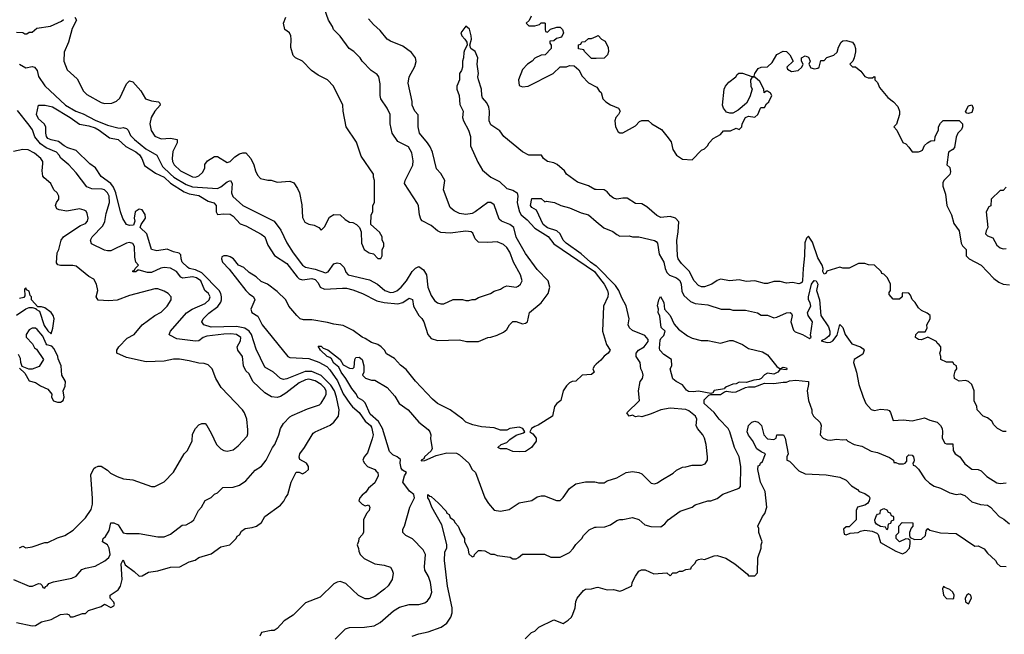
# Model space of a CAD drawing. Header units: inches. Extents: x 2348352 to 2479776, y 460422 to 613655.
# Tile 492 of 590: x 2426330 to 2432597, y 571721 to 575633. Entities that reach past the tile are written whole.
import ezdxf

# ---------------------------------------------------------------- set-up
doc = ezdxf.new("R2010")
doc.units = ezdxf.units.IN
doc.header["$MEASUREMENT"] = 0
doc.layers.add('C4527', color=7, linetype='Continuous')
doc.layers.add('C4537', color=7, linetype='Continuous')

msp = doc.modelspace()

# ---------------------------------------------------------------- linework, layer by layer
at = {"layer": 'C4527', "color": 4}
for points, elevation in [([(2426330, 575350.3), (2426370, 575327.3), (2426410, 575334.9), (2426424.7, 575330), (2426440.7, 575310), (2426451.1, 575271.1), (2426490, 575211.3), (2426623, 575090), (2426686.8, 575050), (2426734.6, 575034.6), (2426810, 574994.4), (2426890, 574961.6), (2426955.5, 574944.5), (2426970, 574942), (2426990, 574946.8), (2427010, 574941), (2427021, 574930), (2427034.9, 574894.9), (2427060.7, 574870), (2427133.4, 574810), (2427202.8, 574770), (2427239.6, 574699.6), (2427290.3, 574650), (2427312.2, 574630), (2427390, 574583.6), (2427430, 574570.2), (2427590, 574559.1), (2427611.4, 574568.6), (2427650, 574600.7), (2427671.3, 574610), (2427682.8, 574590), (2427678, 574530), (2427687.1, 574507.1), (2427751, 574450), (2427950.5, 574350.5), (2427992.5, 574292.5), (2428030, 574212), (2428071.3, 574150), (2428131, 574070), (2428150, 574057.3), (2428210, 574045.7), (2428277.2, 574022.8), (2428292.9, 574027.1), (2428330, 574078), (2428350, 574084.7), (2428370, 574082), (2428395.3, 574055.3), (2428406.4, 574026.4), (2428422, 574010), (2428556.7, 573976.7), (2428608.7, 573948.7), (2428654.8, 573910), (2428690, 573897.1), (2428710, 573899.3), (2428730, 573908), (2428759.3, 573930), (2428792.3, 573970), (2428829.4, 574030.6), (2428850, 574051.3), (2428870, 574062), (2428901, 574041), (2428918.8, 574010), (2428927.7, 573930), (2428950, 573878), (2428970, 573844.7), (2428990, 573831), (2429010, 573824.7), (2429030, 573824.7), (2429090, 573851.3), (2429148.9, 573851.1), (2429170, 573844.7), (2429190, 573844.7), (2429210, 573851.3), (2429228.4, 573851.6), (2429250, 573864.7), (2429326, 573890), (2429350, 573904.7), (2429390, 573918), (2429410, 573931.3), (2429430, 573938), (2429490, 573931), (2429504, 573936), (2429518, 573950), (2429528.7, 573970), (2429517.2, 574010), (2429472.3, 574090), (2429450, 574154), (2429430, 574184), (2429410, 574201.2), (2429370, 574219), (2429310, 574215.3), (2429250, 574218), (2429230, 574238), (2429213.6, 574273.6), (2429203.1, 574283.1), (2429170, 574286), (2429070, 574275.1), (2429010, 574279), (2428989.4, 574289.4), (2428950, 574324), (2428892.9, 574352.9), (2428883.2, 574363.2), (2428874, 574390), (2428868.9, 574448.9), (2428863.1, 574463.1), (2428779, 574590), (2428784, 574610), (2428831.9, 574708.1), (2428834.8, 574734.8), (2428825.6, 574785.6), (2428804.7, 574824.7), (2428738, 574858), (2428702, 574910), (2428688.7, 574970), (2428688, 575030), (2428668.7, 575070), (2428629.5, 575129.5), (2428624, 575150), (2428624.7, 575224.7), (2428615.3, 575270), (2428604.7, 575284.7), (2428568, 575310), (2428510, 575368), (2428498, 575390), (2428458, 575430), (2428428, 575450), (2428369.1, 575529.1), (2428328.7, 575570), (2428322, 575590), (2428295.3, 575630), (2428269.1, 575709.1)], 68), ([(2426310, 571796), (2426410, 571776), (2426430, 571778), (2426470, 571801), (2426530, 571816), (2426590, 571847.3), (2426631.3, 571851.3), (2426644.7, 571844.7), (2426652.7, 571832.7), (2426670, 571832), (2426730, 571854), (2426750, 571854), (2426768.4, 571871.6), (2426850, 571898), (2426870, 571912), (2426910, 571891.3), (2426930, 571902), (2426934, 571910), (2426930, 571926), (2426906, 571950), (2426906, 571970), (2426956.6, 572003.4), (2426972.9, 572027.1), (2426983, 572070), (2426975.3, 572170), (2426990, 572196), (2427002.5, 572162.5), (2427059.9, 572119.9), (2427090, 572090.7), (2427110, 572094), (2427150, 572116.3), (2427210, 572126), (2427290, 572147.3), (2427350, 572150.7), (2427410, 572182.8), (2427446.8, 572193.2), (2427469.6, 572210.4), (2427550, 572233), (2427610, 572277.3), (2427668, 572290), (2427708, 572330), (2427715.3, 572344.7), (2427730, 572354), (2427743.1, 572376.9), (2427764.7, 572395.3), (2427810, 572401), (2427838, 572410), (2427870, 572432), (2427890, 572471), (2427990, 572542), (2428012.5, 572567.5), (2428022, 572590), (2428037.2, 572610), (2428059, 572690), (2428090, 572754), (2428110, 572754), (2428130, 572742), (2428150, 572752), (2428168, 572770), (2428168.7, 572790), (2428155.3, 572810), (2428114, 572834), (2428109, 572849), (2428114, 572870), (2428144, 572910), (2428198.6, 573001.4), (2428210, 573010.8), (2428307.2, 573052.8), (2428329.5, 573070.5), (2428359.3, 573110), (2428362.9, 573150), (2428346.2, 573230), (2428333.1, 573270), (2428310, 573306.4), (2428250, 573367.4), (2428190, 573394), (2428146.5, 573393.5), (2428030, 573347.3), (2428010, 573343.6), (2427989.7, 573349.7), (2427946.6, 573390), (2427890, 573421.2), (2427835.2, 573535.2), (2427805.1, 573630), (2427790, 573650.8), (2427762.9, 573670), (2427710, 573680.3), (2427550, 573676.9), (2427502, 573690), (2427489.2, 573710), (2427497.2, 573730), (2427534.9, 573765.1), (2427592.2, 573807.8), (2427610, 573834.8), (2427615.8, 573850), (2427615.4, 573870), (2427611.1, 573890), (2427599.7, 573910), (2427490, 574021), (2427450, 574041.5), (2427409.8, 574049.8), (2427397.5, 574057.5), (2427365.1, 574090), (2427357.6, 574110), (2427355.9, 574135.9), (2427346.3, 574146.3), (2427310, 574155.1), (2427270, 574172.8), (2427202.7, 574162.7), (2427169.2, 574170), (2427138.7, 574270), (2427097.2, 574310), (2427104, 574330), (2427131.7, 574370), (2427130, 574392), (2427110, 574422), (2427090, 574427.6), (2427065.5, 574410), (2427059.3, 574370), (2427062.8, 574350), (2427054, 574326), (2427030, 574322.7), (2427009.4, 574329.4), (2426987.3, 574367.3), (2426971.8, 574410), (2426943.1, 574530), (2426927, 574567), (2426910, 574591.3), (2426850, 574635.1), (2426812, 574690), (2426776.6, 574716.6), (2426690, 574800.5), (2426636.8, 574816.8), (2426612.7, 574830), (2426578, 574858), (2426530, 574867.3), (2426510, 574877.2), (2426500.9, 574890), (2426496, 574910), (2426496, 574950), (2426485.2, 574970), (2426450, 575001.2), (2426437, 575030), (2426449.2, 575090), (2426491.5, 575088.5), (2426538.4, 575078.4), (2426651, 575011), (2426710, 574968), (2426770, 574957.4), (2426810, 574944.6), (2426837.1, 574930), (2426902, 574882), (2426956.3, 574870), (2427006, 574826), (2427070, 574791.8), (2427092.8, 574772.8), (2427108.5, 574750), (2427125.5, 574705.5), (2427195.1, 574655.1), (2427250, 574631.6), (2427290, 574593.4), (2427377.4, 574537.4), (2427410, 574523.7), (2427470, 574513.7), (2427530, 574478.8), (2427567.1, 574467.1), (2427581, 574450), (2427581, 574410), (2427590, 574392), (2427630, 574397.3), (2427670, 574394.8), (2427690, 574382.8), (2427734, 574334), (2427770, 574320.7), (2427868.2, 574268.2), (2427890.5, 574250.5), (2427910, 574198.8), (2427951.7, 574131.7), (2428030, 574080.4), (2428095.4, 573995.4), (2428110, 573984.4), (2428130, 573977.6), (2428190, 573986), (2428210, 573979.3), (2428230, 573957.3), (2428243.8, 573930), (2428270, 573917.7), (2428385.1, 573925.1), (2428410, 573923.8), (2428450, 573913), (2428511.3, 573890), (2428603.7, 573843.7), (2428650, 573832.2), (2428736.6, 573823.4), (2428770, 573833.4), (2428810, 573861), (2428830, 573851.3), (2428836, 573810), (2428870.7, 573750.7), (2428890, 573731.3), (2428902.8, 573710), (2428927.3, 573630), (2428950, 573602.8), (2428990, 573591), (2429130, 573596), (2429174.6, 573585.4), (2429250, 573584.7), (2429309, 573611), (2429330, 573611.3), (2429370, 573624.7), (2429410, 573644.7), (2429430, 573662), (2429448.7, 573690), (2429470, 573711), (2429491.1, 573711.1), (2429530, 573698), (2429550, 573701), (2429562, 573710), (2429575.3, 573770), (2429650, 573831), (2429694, 573890), (2429705.2, 573930), (2429694, 573970), (2429623.9, 574043.9), (2429550, 574144), (2429490, 574249), (2429474.5, 574310), (2429450, 574329.6), (2429397.2, 574350), (2429383.1, 574363.1), (2429350, 574454), (2429330, 574468.7), (2429310, 574469), (2429230, 574409.3), (2429210, 574399.3), (2429170, 574392.7), (2429130, 574399), (2429096.5, 574416.5), (2429070, 574438), (2429028.7, 574550), (2429035.3, 574610), (2429010, 574654), (2428983.7, 574683.7), (2428958.4, 574790), (2428943.3, 574823.3), (2428926.6, 574850), (2428876, 574910), (2428866.6, 574950), (2428866.6, 575026.6), (2428845.2, 575050), (2428829, 575090), (2428828.4, 575111.6), (2428802, 575230), (2428809, 575270), (2428845.6, 575334.4), (2428853.2, 575366.8), (2428849, 575390), (2428823.2, 575423.2), (2428770, 575464), (2428690, 575495.3), (2428669.3, 575509.3), (2428624.7, 575564.7), (2428582, 575602), (2428550, 575638)], 64), ([(2426310, 575554), (2426350, 575552), (2426363.6, 575543.6), (2426376.4, 575543.6), (2426390, 575554), (2426410, 575554), (2426440.4, 575579.6), (2426527.3, 575592.7), (2426596.4, 575623.6), (2426610, 575634)], 72), ([(2426682, 575650), (2426691.3, 575630), (2426663.6, 575576.4), (2426641, 575490), (2426614.4, 575425.6), (2426610.8, 575370), (2426633.2, 575313.2), (2426696.8, 575256.8), (2426737.5, 575177.5), (2426756.7, 575156.7), (2426850, 575104.9), (2426870, 575099.1), (2426917.5, 575102.5), (2426946.6, 575113.4), (2426966.8, 575133.2), (2427010, 575224.7), (2427022, 575238), (2427030, 575244.7), (2427050, 575238), (2427101, 575181), (2427132, 575130), (2427170, 575116), (2427214, 575110), (2427222, 575102), (2427224.7, 575090), (2427190.8, 575050), (2427167.3, 575010), (2427159.1, 574970), (2427167.9, 574927.9), (2427190.7, 574890.7), (2427230, 574874.8), (2427290, 574878), (2427332, 574870), (2427332, 574850), (2427305.8, 574794.2), (2427300.5, 574750), (2427303.8, 574730), (2427313.4, 574710), (2427354.8, 574670), (2427430, 574633.4), (2427450, 574630.8), (2427470, 574638.8), (2427496.6, 574663.4), (2427509, 574690), (2427509.3, 574710.7), (2427525.6, 574734.4), (2427570, 574762), (2427590, 574762), (2427650, 574724.7), (2427670, 574731.3), (2427699.6, 574760.4), (2427730, 574778.8), (2427750, 574786), (2427770, 574784.7), (2427801, 574750), (2427821, 574710), (2427831, 574670), (2427843.5, 574643.5), (2427862, 574622), (2427910, 574611.3), (2427930, 574611.3), (2427970, 574598), (2428050, 574604.7), (2428074.4, 574594.4), (2428099.1, 574559.1), (2428110.8, 574530), (2428126.4, 574453.6), (2428130, 574374), (2428144.9, 574344.9), (2428170, 574331.3), (2428204.7, 574324.7), (2428234, 574310), (2428250, 574294), (2428270, 574314), (2428303.1, 574376.9), (2428330, 574392), (2428370, 574391.3), (2428402, 574362), (2428430, 574344.7), (2428450, 574342), (2428474, 574330), (2428494, 574310), (2428503.6, 574283.6), (2428506, 574210), (2428522, 574170), (2428554, 574150), (2428582, 574142), (2428610, 574114), (2428630, 574114), (2428638, 574130), (2428638, 574170), (2428648, 574190), (2428648, 574210), (2428638, 574230), (2428638, 574250), (2428620.4, 574280.4), (2428566, 574330), (2428568, 574390), (2428578, 574410), (2428578, 574450), (2428588, 574470), (2428588.7, 574610), (2428582, 574630), (2428582, 574650), (2428504.7, 574764.7), (2428473.6, 574853.6), (2428408, 574950), (2428388.4, 575051.6), (2428388, 575090), (2428328.7, 575210), (2428289.3, 575249.3), (2428230, 575279), (2428188.7, 575310), (2428130, 575368), (2428086, 575390), (2428070, 575406), (2428056.4, 575456.4), (2428059, 575510), (2428055.3, 575530), (2428048.4, 575548.4), (2428018, 575570), (2428009, 575610), (2428025.2, 575650)], 72), ([(2429585.4, 575654.6), (2429572.7, 575627.3), (2429554, 575610), (2429570, 575594), (2429610, 575594), (2429638, 575602), (2429650, 575614), (2429670, 575614), (2429674, 575610), (2429674, 575570), (2429678, 575558), (2429690, 575554), (2429708, 575572), (2429750, 575586), (2429770, 575586), (2429786, 575570), (2429791.3, 575548.7), (2429778, 575522), (2429746.8, 575513.2), (2429730, 575498), (2429704.7, 575495.3), (2429703.6, 575483.6), (2429714, 575470), (2429714, 575450), (2429674, 575410), (2429650, 575408), (2429610, 575388), (2429591.1, 575368.9), (2429562, 575350), (2429530, 575315.3), (2429504.7, 575250), (2429510, 575214), (2429530, 575204.7), (2429566, 575210), (2429726, 575290), (2429770, 575334), (2429810, 575334), (2429830, 575342), (2429859.6, 575339.6), (2429890, 575314), (2429910, 575274), (2429951.6, 575231.6), (2430000, 575205.5)], 64), ([(2430000, 574551.3), (2429990, 574551.3), (2429950, 574576), (2429879.8, 574599.8), (2429810.8, 574650.8), (2429798, 574670), (2429750.6, 574710.6), (2429730, 574722.8), (2429690, 574731.3), (2429664.7, 574750), (2429650.9, 574770.9), (2429571.6, 574771.6), (2429530, 574792), (2429411, 574890), (2429386, 574926), (2429330, 574963.7), (2429318.5, 574990), (2429319.6, 575050), (2429315.8, 575075.8), (2429304.2, 575104.2), (2429276.5, 575136.5), (2429271.4, 575151.4), (2429270.2, 575190.2), (2429250.5, 575249.5), (2429246.8, 575270), (2429250.3, 575290), (2429241.6, 575350), (2429246.4, 575390), (2429230.3, 575430.3), (2429201, 575450), (2429196, 575470), (2429206.8, 575510), (2429204.9, 575530), (2429192.4, 575572.4), (2429170, 575592), (2429138, 575550), (2429144, 575530), (2429164, 575510), (2429175.3, 575490), (2429178, 575470), (2429160.4, 575439.6), (2429156.4, 575423.6), (2429155.3, 575390), (2429148, 575370), (2429148, 575330), (2429142, 575310), (2429129.2, 575290), (2429129.2, 575250), (2429113.2, 575210), (2429112.7, 575190), (2429126.6, 575150), (2429132.3, 575092.3), (2429152.3, 575050), (2429149.4, 575010), (2429154.5, 574990), (2429186.6, 574930), (2429199.5, 574890), (2429199.3, 574830), (2429245.8, 574725.8), (2429275.5, 574675.5), (2429329.2, 574630), (2429383.5, 574603.5), (2429430, 574558.4), (2429470, 574547.8), (2429496.3, 574530), (2429501.3, 574510), (2429497.6, 574470), (2429500.5, 574450), (2429511.1, 574410), (2429523.1, 574390), (2429559.9, 574359.9), (2429610, 574306.4), (2429693, 574253), (2429730, 574207.4), (2429989.7, 574030), (2430000, 574016.3)], 56), ([(2430000, 575387), (2429970, 575386), (2429926, 575430), (2429922, 575442), (2429887.3, 575447.3), (2429887.3, 575472.7), (2429902, 575478), (2429907.3, 575492.7), (2429930, 575494), (2429950, 575514), (2429970, 575514), (2430000, 575526.7)], 64), ([(2426290, 572070.8), (2426390, 572026.8), (2426412.7, 572027.3), (2426450, 572044.7), (2426462, 572042), (2426472.7, 572032.7), (2426478, 572018), (2426490, 572014), (2426495.3, 572024.7), (2426506, 572030), (2426516.4, 572043.6), (2426546, 572054), (2426662, 572078), (2426689, 572091), (2426726.8, 572133.2), (2426750, 572142.8), (2426810, 572154), (2426871.7, 572188.3), (2426897.2, 572210), (2426906, 572230), (2426899.5, 572270), (2426889, 572290), (2426858, 572310), (2426861.2, 572330), (2426876.4, 572343.6), (2426899.3, 572380.7), (2426910, 572431.3), (2426930, 572431), (2426957.3, 572417.3), (2426990, 572366.8), (2427010, 572362.8), (2427090, 572362), (2427210, 572340.5), (2427239.3, 572340.7), (2427250, 572341), (2427290, 572358.8), (2427365.2, 572414.8), (2427390, 572418), (2427423.1, 572436.9), (2427438, 572450), (2427468, 572510), (2427488, 572530), (2427510, 572572), (2427550, 572592), (2427570, 572612), (2427590, 572622), (2427624, 572656), (2427690, 572658), (2427730, 572671.3), (2427770, 572698), (2427830, 572764.7), (2427869.1, 572790.9), (2427899, 572830), (2427939, 572910), (2427954, 572930), (2427979, 572990), (2427989.3, 573030.7), (2428010, 573062), (2428050, 573104.7), (2428065.6, 573114.4), (2428163.2, 573156.8), (2428238.6, 573181.4), (2428250, 573191.3), (2428273.2, 573230), (2428281.2, 573250), (2428280.9, 573270), (2428269.4, 573290), (2428249.3, 573310), (2428210, 573334.7), (2428170, 573346), (2428150, 573341.3), (2428110, 573321.3), (2428024.7, 573255.3), (2427990, 573235.1), (2427970, 573229.3), (2427932.3, 573232.3), (2427890, 573259), (2427815.3, 573330), (2427790, 573378), (2427770, 573398), (2427755.3, 573430), (2427748, 573490), (2427719, 573530), (2427714, 573550), (2427736, 573590), (2427737.2, 573610), (2427710, 573629.3), (2427673.9, 573633.9), (2427630, 573632.3), (2427522.3, 573617.7), (2427498.8, 573610), (2427470, 573589.2), (2427450, 573586), (2427330, 573600.9), (2427285.6, 573625.6), (2427282, 573630), (2427289.2, 573650), (2427393.1, 573766.9), (2427429.2, 573790), (2427510, 573827), (2427536.2, 573850), (2427543.7, 573870), (2427532.7, 573890), (2427509.7, 573909.7), (2427482.4, 573970), (2427455.1, 573990), (2427430, 573996.4), (2427368, 573988), (2427355.1, 573995.1), (2427329.2, 574030), (2427290, 574051.6), (2427250, 574055.6), (2427228.5, 574051.5), (2427170, 574023.6), (2427143.9, 574023.9), (2427090, 574038), (2427082, 574038), (2427070, 574028.7), (2427050, 574028.7), (2427050, 574034), (2427062, 574038), (2427066, 574050), (2427086, 574070), (2427069, 574089), (2427062.5, 574122.5), (2427060.7, 574190), (2427049.5, 574209.5), (2427030, 574214), (2427010, 574211.6), (2426910, 574162.7), (2426890, 574161.2), (2426870, 574165.2), (2426787, 574207), (2426781.2, 574230), (2426792.7, 574250), (2426858.9, 574321.1), (2426871.4, 574348.6), (2426880.1, 574399.9), (2426902.6, 574470), (2426899.1, 574510), (2426890, 574531.8), (2426870, 574549.6), (2426854.6, 574554.6), (2426790, 574556.9), (2426757.2, 574570), (2426690, 574659), (2426644, 574710), (2426591.6, 574751.6), (2426582, 574770), (2426563.7, 574790), (2426498, 574818), (2426463.5, 574843.5), (2426427.3, 574887.3), (2426410.9, 574930.9), (2426390, 574962.7), (2426315.4, 575055.4)], 68), ([(2426330, 572272), (2426350, 572282), (2426370, 572272), (2426410, 572278), (2426490, 572304.7), (2426510, 572306), (2426570, 572334), (2426618, 572350), (2426670, 572384.7), (2426750, 572462), (2426784.7, 572515.3), (2426793.2, 572550), (2426794.5, 572585.5), (2426784.1, 572735.9), (2426803.1, 572776.9), (2426810, 572782), (2426830, 572792), (2426850, 572791.3), (2426890, 572764.7), (2426907.5, 572747.5), (2426950, 572724.7), (2426991.6, 572711.6), (2427050, 572704.7), (2427170, 572662), (2427190, 572662), (2427248.9, 572691.1), (2427310, 572752), (2427378, 572870), (2427398, 572890), (2427427.3, 572952.7), (2427430, 572994), (2427448.4, 573031.6), (2427470, 573054), (2427490, 573062), (2427510, 573062), (2427522, 573050), (2427550, 573002), (2427582.8, 572930), (2427610, 572901), (2427630, 572890.8), (2427650, 572886.8), (2427690, 572896), (2427720.2, 572919.8), (2427778, 572982), (2427783.1, 572996.9), (2427783.1, 573023.1), (2427775.3, 573090), (2427762, 573130), (2427748.7, 573150), (2427612.9, 573292.9), (2427579, 573350), (2427555.3, 573410), (2427530, 573435.3), (2427504, 573444), (2427470, 573446), (2427410, 573462.7), (2427347.1, 573472.9), (2427310, 573473.2), (2427250, 573459), (2427134.6, 573454.6), (2427010, 573482), (2426948, 573510), (2426948.7, 573530), (2426962, 573550), (2427013.6, 573606.4), (2427058, 573630), (2427110, 573691.3), (2427190, 573751), (2427230, 573771), (2427269, 573810), (2427295.3, 573850), (2427295.3, 573870), (2427275.3, 573890), (2427250, 573905.2), (2427210, 573919), (2427190, 573919), (2427030, 573877.2), (2426950, 573848.7), (2426897.3, 573842.7), (2426830, 573848.7), (2426818, 573870), (2426828.7, 573910), (2426819, 573950), (2426802, 573982), (2426770, 573999), (2426690, 574064), (2426669.1, 574069.1), (2426589.4, 574069.4), (2426573.6, 574073.6), (2426565.6, 574085.6), (2426569, 574150), (2426579, 574170), (2426594, 574230), (2426609, 574250), (2426630, 574266.8), (2426718, 574322), (2426750, 574334.8), (2426762.7, 574350), (2426766, 574370), (2426760.2, 574400.2), (2426753.6, 574413.6), (2426741.2, 574421.2), (2426710, 574429.3), (2426630, 574414), (2426582.7, 574422.7), (2426566, 574430), (2426559, 574450), (2426564, 574470), (2426579, 574490), (2426579, 574510), (2426568.7, 574530), (2426548.7, 574550), (2426528.7, 574590), (2426485.6, 574625.6), (2426478, 574638), (2426473.2, 574670), (2426478.6, 574718.6), (2426477.2, 574730), (2426465.2, 574750), (2426423.8, 574783.8), (2426385.1, 574805.1), (2426350, 574807.8), (2426290, 574793.2)], 72), ([(2430000, 574065), (2429964, 574090), (2429903, 574143), (2429809.3, 574210), (2429789.3, 574230), (2429769.4, 574270), (2429750, 574289.4), (2429690, 574308.5), (2429662.9, 574330), (2429620.4, 574420.4), (2429590, 574438), (2429582, 574450), (2429590, 574494), (2429650, 574494), (2429672.7, 574472.7), (2429683.1, 574476.9), (2429734, 574470), (2429774, 574450), (2429830, 574434.8), (2429903.8, 574403.8), (2429950.5, 574390.5), (2430000, 574349.2)], 52), ([(2430000, 573440.3), (2429988, 573430), (2429978, 573410), (2429986, 573390), (2429970, 573374), (2429910, 573371.3), (2429870, 573331.3), (2429846, 573330), (2429830, 573322), (2429810, 573302), (2429789, 573270), (2429774, 573210), (2429748.7, 573190), (2429735.3, 573170), (2429722, 573110), (2429630, 573051.3), (2429610, 573044.7), (2429588, 573030), (2429578, 573010), (2429597.2, 572997.2), (2429618, 572970), (2429618, 572950), (2429588, 572910), (2429550, 572884.7), (2429510, 572882), (2429470, 572884.7), (2429430, 572902), (2429390, 572902), (2429374, 572910), (2429394, 572930), (2429430, 572942), (2429450, 572962), (2429490, 572989), (2429536.3, 573003.7), (2429544.7, 573010), (2429539.8, 573019.8), (2429532, 573030), (2429510, 573038.8), (2429450, 573030.8), (2429430, 573021), (2429390, 573021), (2429350, 573036), (2429270, 573041), (2429214.4, 573054.4), (2429170, 573071.3), (2429150, 573091.3), (2429070.6, 573150.6), (2428990, 573191), (2428956.8, 573216.8), (2428850, 573331.3), (2428790, 573406), (2428753.7, 573433.7), (2428716.8, 573476.8), (2428665.4, 573505.4), (2428652, 573530), (2428632, 573550), (2428610, 573564.7), (2428570, 573578), (2428530, 573604.7), (2428510, 573611.3), (2428453.7, 573653.7), (2428390, 573687.3), (2428330, 573694.8), (2428290, 573706), (2428190, 573722.8), (2428137, 573723), (2428116, 573730), (2428093.4, 573750), (2428044, 573810), (2428024.7, 573850), (2427970, 573903), (2427908.6, 573948.6), (2427866.4, 573966.4), (2427836, 573996), (2427790, 574024), (2427756.1, 574056.1), (2427724, 574070), (2427690.2, 574110.2), (2427670, 574123.8), (2427650, 574130.8), (2427630, 574131), (2427616.4, 574123.6), (2427614, 574110), (2427621.2, 574090), (2427664.4, 574044.4), (2427770, 573908.7), (2427790, 573888.7), (2427818, 573870), (2427828, 573850), (2427801.2, 573790), (2427808.7, 573770), (2427845.2, 573745.2), (2427874, 573690), (2428037.2, 573490), (2428050, 573482), (2428170, 573475.6), (2428233.9, 573453.9), (2428285.6, 573425.6), (2428304.9, 573404.9), (2428353.6, 573333.6), (2428390, 573251.5), (2428430.9, 573190), (2428448.8, 573168.8), (2428492.1, 573132.1), (2428530, 573076.9), (2428563.7, 573050), (2428570, 573039), (2428579.5, 572990), (2428574.8, 572965.2), (2428544.7, 572875.3), (2428522, 572850), (2428514, 572830), (2428525.2, 572810), (2428544, 572790), (2428590, 572769.3), (2428600.1, 572760.1), (2428609.3, 572750), (2428612, 572730), (2428590, 572684.7), (2428550, 572650.8), (2428534, 572626), (2428510, 572606.8), (2428496, 572590), (2428489, 572570), (2428509.1, 572549.1), (2428530, 572538), (2428550, 572546), (2428558, 572530), (2428555.3, 572510), (2428538, 572490), (2428518, 572450), (2428518, 572370), (2428510, 572354), (2428488, 572330), (2428487.3, 572312.7), (2428478, 572290), (2428487.3, 572267.3), (2428488, 572250), (2428498, 572230), (2428523.1, 572203.1), (2428590, 572168.7), (2428650, 572162), (2428690, 572148), (2428702, 572130), (2428708, 572110), (2428702, 572070), (2428675.3, 572030), (2428652.5, 572007.5), (2428590, 571961), (2428553.6, 571946.4), (2428530, 571946), (2428487.5, 571967.5), (2428405.4, 572045.4), (2428370, 572058), (2428350, 572052), (2428330, 572042), (2428243.1, 571956.9), (2428150, 571922), (2428070, 571842), (2428013.6, 571806.4), (2427970, 571758), (2427950, 571744.7), (2427930, 571744.7), (2427870, 571732), (2427858, 571710)], 56), ([(2426310, 573751.3), (2426370, 573792), (2426390, 573802), (2426410, 573802), (2426434, 573794), (2426434, 573790), (2426456.9, 573776.9), (2426486.4, 573686.4), (2426510, 573652), (2426530, 573634), (2426541.2, 573670), (2426549.2, 573729.2), (2426544, 573750), (2426530, 573768.7), (2426490, 573798), (2426470, 573806), (2426446, 573806), (2426406, 573850), (2426406, 573870), (2426398, 573878), (2426390, 573906), (2426374.6, 573914.6), (2426370, 573926), (2426362, 573918), (2426363.6, 573876.4), (2426356, 573864), (2426330, 573858)], 76), ([(2426330, 573414), (2426363.6, 573383.6), (2426390, 573334), (2426430, 573324.7), (2426462, 573302), (2426510, 573282), (2426534, 573250), (2426532, 573230), (2426546.4, 573206.4), (2426570, 573198), (2426590, 573198), (2426608, 573210), (2426614, 573230), (2426608, 573270), (2426620.4, 573299.6), (2426622, 573330), (2426598, 573370), (2426595.3, 573430), (2426575.3, 573475.3), (2426574, 573490), (2426550, 573538), (2426535.3, 573555.3), (2426504, 573564), (2426498, 573570), (2426478, 573618), (2426442, 573662), (2426430, 573668.7), (2426410, 573668.7), (2426390, 573659), (2426371.3, 573630), (2426371.6, 573611.6), (2426412, 573570), (2426424.7, 573544.7), (2426436.9, 573536.9), (2426482, 573470), (2426453.7, 573426.3), (2426410, 573408), (2426388, 573408), (2426346, 573426), (2426338, 573450), (2426336.4, 573476.4), (2426322, 573502)], 76), ([(2428338, 571690), (2428404.7, 571755.3), (2428430, 571764.7), (2428525.4, 571765.4), (2428585.6, 571774.4), (2428624.1, 571795.9), (2428710, 571870.8), (2428747.2, 571892.8), (2428810, 571910.8), (2428870, 571911), (2428910, 571921), (2428926.3, 571933.7), (2428943.2, 571956.8), (2428952.7, 571990), (2428946, 572050), (2428932.7, 572090), (2428909.3, 572130), (2428906, 572150), (2428913.2, 572230), (2428898.6, 572258.6), (2428830, 572328.7), (2428788, 572350), (2428768.7, 572370), (2428769, 572390), (2428779, 572410), (2428814, 572530), (2428844, 572590), (2428839, 572610), (2428812.3, 572632.3), (2428769.6, 572689.6), (2428779.6, 572730), (2428791.3, 572751.3), (2428766.5, 572766.5), (2428757.6, 572777.6), (2428751.3, 572810), (2428753.1, 572833.1), (2428733.2, 572850), (2428704.4, 572864.4), (2428685.1, 572885.1), (2428639.8, 573030), (2428614.9, 573074.9), (2428561.6, 573121.6), (2428530, 573194), (2428514, 573210), (2428485.6, 573225.6), (2428470, 573254), (2428444.5, 573284.5), (2428407, 573350), (2428376, 573390), (2428360.7, 573420.7), (2428330, 573447), (2428314, 573474), (2428303.6, 573483.6), (2428286.6, 573490), (2428244, 573530), (2428230, 573554), (2428250, 573554), (2428261.4, 573541.4), (2428292, 573532), (2428370.5, 573470.5), (2428390, 573436), (2428430, 573416), (2428450, 573412), (2428459, 573421), (2428464, 573470), (2428470, 573482), (2428490, 573484.7), (2428510, 573471), (2428521, 573430), (2428521, 573390), (2428512, 573370), (2428531.1, 573351.1), (2428570, 573338), (2428590, 573338), (2428670, 573292), (2428717.3, 573237.3), (2428744.7, 573190), (2428802, 573150), (2428870.9, 573070.9), (2428930, 573024.7), (2428941, 573010), (2428946.8, 572990), (2428945.2, 572965.2), (2428955.5, 572904.5), (2428950, 572888.7), (2428906, 572850), (2428902, 572838), (2428884.7, 572830), (2428886, 572826), (2428910, 572827.3), (2428981.3, 572858.7), (2429050, 572877.1), (2429110, 572874), (2429130, 572862.8), (2429190, 572811.3), (2429210.7, 572770.7), (2429231.3, 572750), (2429290.5, 572590.5), (2429313.2, 572553.2), (2429350.9, 572510.9), (2429390, 572504.7), (2429444.7, 572515.3), (2429510, 572558), (2429590, 572572), (2429624.7, 572595.3), (2429650, 572602), (2429670, 572602), (2429747.3, 572572.7), (2429770, 572572), (2429790, 572592), (2429828.7, 572650), (2429870, 572678), (2429931.6, 572691.6), (2429990, 572691.3), (2430000, 572688.9)], 52), ([(2428828, 571710), (2428870, 571724.7), (2428930, 571736), (2429012.9, 571767.1), (2429049.1, 571790.9), (2429075.3, 571830), (2429083.1, 571856.9), (2429084, 571890), (2429053.2, 572026.8), (2429034, 572190), (2429036.4, 572243.6), (2429048.4, 572271.6), (2429048.4, 572291.6), (2429016.9, 572416.9), (2428953.6, 572530), (2428937, 572577), (2428927.6, 572590), (2428928.9, 572611.1), (2428940.7, 572600.7), (2428950, 572598.8), (2428996.7, 572556.7), (2429044.5, 572504.5), (2429050, 572492), (2429062.8, 572482.8), (2429070, 572464.7), (2429092, 572450), (2429102, 572430), (2429122, 572410), (2429138, 572370), (2429162, 572330), (2429162, 572310), (2429182, 572270), (2429190, 572234), (2429210, 572214), (2429222, 572218), (2429226, 572230), (2429250, 572254), (2429270, 572254), (2429290, 572252), (2429330, 572232), (2429351.1, 572231.1), (2429370, 572222), (2429451.1, 572211.1), (2429470, 572202), (2429490, 572202), (2429506, 572210), (2429530, 572232), (2429670, 572231.3), (2429711.6, 572211.6), (2429770, 572212), (2429830, 572242), (2429853.6, 572266.4), (2429870, 572292), (2429908, 572330), (2429918, 572350), (2429954.6, 572385.4), (2429990, 572402), (2430000, 572402.5)], 48), ([(2429547.3, 571692.7), (2429587.3, 571732.7), (2429610, 571742), (2429634.6, 571765.4), (2429730, 571814), (2429790, 571790.6), (2429821.2, 571810), (2429842.7, 571830), (2429851.7, 571848.3), (2429865.2, 571890), (2429869, 571930), (2429879, 571950), (2429919.3, 572000.7), (2429932.5, 572007.5), (2429970, 572010.8), (2430000, 572019.2)], 44)]:
    msp.add_lwpolyline(points, dxfattribs=dict(at, elevation=elevation))
at = {"layer": 'C4537', "color": 4}
for points, elevation in [([(2430000, 575526.7), (2430011.6, 575531.6), (2430034, 575510), (2430056.9, 575496.9), (2430076.9, 575456.9), (2430078, 575430), (2430071.3, 575410), (2430050, 575388.7), (2430000, 575387)], 64), ([(2430000, 575205.5), (2430003.6, 575203.6), (2430019.6, 575179.6), (2430032, 575170), (2430042, 575130), (2430062, 575110), (2430091.1, 575091.1), (2430142, 575070), (2430151.3, 575050), (2430142, 575030), (2430124.7, 575010), (2430118, 574990), (2430122, 574950), (2430139.6, 574919.6), (2430150, 574912), (2430170, 574912), (2430250, 574958), (2430274.6, 574985.4), (2430290, 574991), (2430331.1, 574991.1), (2430354, 574970), (2430414.4, 574934.4), (2430450, 574892), (2430475.9, 574855.9), (2430487.1, 574807.1), (2430511.3, 574770), (2430550, 574746), (2430610, 574742), (2430670, 574802), (2430690, 574812), (2430708, 574830), (2430718, 574850), (2430743.1, 574876.9), (2430790, 574902), (2430810, 574924.7), (2430855.3, 574924.7), (2430890, 574942), (2430910, 574934), (2430926, 574950), (2430928, 574970), (2430948.9, 575011.1), (2430970, 575018), (2431010, 575012), (2431028, 575030), (2431046, 575070), (2431050, 575074), (2431070, 575074), (2431083.1, 575096.9), (2431098, 575110), (2431118, 575150), (2431110, 575166), (2431090, 575178), (2431082, 575178), (2431068, 575168), (2431066, 575190), (2431040.4, 575240.4), (2431010, 575268), (2430992.7, 575267.3), (2430982, 575250), (2430984.7, 575210), (2430992, 575190), (2430978, 575142), (2430957.3, 575102.7), (2430903.5, 575056.5), (2430870, 575039), (2430850, 575037.2), (2430830, 575044), (2430809.2, 575070), (2430804, 575090), (2430814, 575190), (2430822, 575210), (2430844.1, 575235.9), (2430888, 575270), (2430896.4, 575283.6), (2430908.4, 575291.6), (2430930, 575292), (2430990, 575272), (2431006, 575274), (2431008.7, 575291.3), (2431030, 575322), (2431050, 575331.3), (2431090, 575332), (2431120.4, 575359.6), (2431148.9, 575411.1), (2431190, 575432), (2431211.3, 575431.3), (2431232, 575410), (2431254, 575370), (2431214, 575330), (2431218, 575318), (2431243.6, 575303.6), (2431286, 575310), (2431308, 575330), (2431318, 575350), (2431306, 575370), (2431306, 575390), (2431330, 575402), (2431350, 575394), (2431362, 575370), (2431352, 575350), (2431366, 575326), (2431390, 575321), (2431410, 575324.7), (2431418, 575330), (2431430, 575374), (2431450, 575374), (2431468, 575392), (2431512.3, 575407.7), (2431533.2, 575426.8), (2431541.2, 575458.8), (2431558, 575490), (2431570, 575498), (2431590, 575501), (2431630, 575491), (2431644.7, 575470), (2431650.6, 575450.6), (2431650.7, 575429.3), (2431642, 575390), (2431632, 575368), (2431614, 575350), (2431630, 575334), (2431650, 575334), (2431684.5, 575304.5), (2431710, 575271.3), (2431730, 575262), (2431758, 575262), (2431768.4, 575271.6), (2431774, 575270), (2431774, 575250), (2431790, 575234), (2431802, 575202), (2431856.8, 575136.8), (2431892, 575110), (2431919.8, 575079.8), (2431931.1, 575051.1), (2431931.1, 575028.9), (2431911.6, 574968.4), (2431894, 574950), (2431914, 574930), (2431951.6, 574851.6), (2431970, 574842), (2431990, 574822), (2432010, 574792), (2432050, 574791), (2432064.7, 574795.3), (2432077.2, 574802.8), (2432090, 574832), (2432108, 574850), (2432130, 574862), (2432155.3, 574864.7), (2432158, 574890), (2432178, 574930), (2432178, 574950), (2432190, 574974), (2432208.4, 574991.6), (2432310, 574991.3), (2432331, 574971), (2432331.3, 574950), (2432325.4, 574934.6), (2432302, 574910), (2432290, 574886), (2432279.6, 574820.4), (2432270, 574806), (2432242, 574790), (2432232, 574710), (2432250, 574692), (2432255.3, 574664.7), (2432250, 574648), (2432212, 574610), (2432206.4, 574593.6), (2432206.4, 574573.6), (2432222.8, 574522.8), (2432230.8, 574450), (2432260.7, 574390), (2432276.8, 574336.8), (2432310.7, 574290), (2432322, 574210), (2432330, 574194), (2432354, 574170), (2432354, 574130), (2432374, 574110), (2432450, 574071.3), (2432530, 573986), (2432562.4, 573962.4), (2432590.5, 573950.5), (2432630, 573944.9)], 64), ([(2432610, 573012), (2432590, 573011.3), (2432554, 573030), (2432530, 573054), (2432518, 573078), (2432490, 573098), (2432462, 573110), (2432424.7, 573150), (2432422, 573170), (2432406, 573206), (2432405.5, 573270), (2432390, 573311.3), (2432370, 573331), (2432350, 573336), (2432310, 573331.3), (2432281, 573350), (2432278, 573370), (2432283.6, 573396.4), (2432294, 573410), (2432292, 573430), (2432278, 573438), (2432270, 573454), (2432230, 573454), (2432194, 573470), (2432194, 573490), (2432186, 573510), (2432194, 573530), (2432194, 573550), (2432183.6, 573563.6), (2432170, 573574), (2432164.7, 573584.7), (2432110, 573612), (2432070, 573594.8), (2432050, 573597.3), (2432031, 573610), (2432034, 573630), (2432050, 573646), (2432094.4, 573645.6), (2432106, 573670), (2432104.7, 573690), (2432126, 573730), (2432126, 573750), (2432105.8, 573765.8), (2432070, 573781), (2432050, 573798), (2432030, 573832), (2432011.1, 573851.1), (2431999.8, 573879.8), (2431990, 573892), (2431950, 573894), (2431946, 573890), (2431946, 573870), (2431930, 573854), (2431890, 573854), (2431863.6, 573883.6), (2431863.6, 573896.4), (2431872, 573910), (2431872, 573950), (2431854, 573990), (2431830, 574014), (2431818, 574018), (2431814, 574030), (2431771.6, 574071.6), (2431732.7, 574072.7), (2431710, 574082), (2431670, 574082), (2431610, 574052), (2431570, 574052), (2431550, 574058), (2431468, 574032), (2431462, 574018), (2431450, 574014), (2431442, 574030), (2431444.7, 574050), (2431438, 574070), (2431410, 574118), (2431376.5, 574216.5), (2431350, 574256), (2431337.2, 574242.8), (2431327.2, 574212.7), (2431326, 574130), (2431316.2, 574050), (2431313.2, 573973.2), (2431310, 573962), (2431303.1, 573956.9), (2431290, 573951.3), (2431250, 573961), (2431210, 573956), (2431170, 573966), (2431130, 573966), (2431090, 573954.8), (2431070, 573954.8), (2431010, 573971), (2430953.6, 573966.4), (2430910, 573977.3), (2430850, 573970.8), (2430790, 573980.7), (2430770, 573974), (2430735.3, 573950), (2430690, 573933.4), (2430670, 573933.4), (2430650, 573942), (2430623.8, 573970), (2430591.5, 574031.5), (2430541.8, 574081.8), (2430522.4, 574110), (2430517.6, 574130), (2430512.8, 574227.2), (2430522, 574282), (2430525.4, 574345.4), (2430504.7, 574370), (2430470, 574380.5), (2430410, 574374), (2430385.8, 574385.8), (2430322.5, 574442.5), (2430290, 574461), (2430250, 574462.8), (2430196.3, 574496.3), (2430170, 574497.3), (2430130, 574491.3), (2430110, 574498), (2430091, 574511), (2430070, 574538), (2430050, 574551), (2430000, 574551.3)], 56), ([(2432610, 574566), (2432590, 574546), (2432570, 574546), (2432514, 574490), (2432511.6, 574448.4), (2432498, 574442), (2432482, 574410), (2432491.3, 574310), (2432481, 574290), (2432478, 574270), (2432490, 574258), (2432524.7, 574244.7), (2432550, 574198), (2432570, 574181), (2432590, 574174.8), (2432610, 574176)], 68), ([(2430000, 574349.2), (2430048.6, 574308.6), (2430104.5, 574284.5), (2430130, 574264.7), (2430150, 574256), (2430210, 574258), (2430230, 574251.3), (2430270.9, 574250.9), (2430370, 574226.8), (2430380.7, 574220.7), (2430390.7, 574210), (2430401.4, 574141.4), (2430430.5, 574090.5), (2430439.1, 574050), (2430450, 574024.7), (2430466.2, 574006.2), (2430510, 573990.7), (2430532.3, 573972.3), (2430540.7, 573950), (2430545.2, 573905.2), (2430556.8, 573876.8), (2430599.8, 573839.8), (2430630, 573826), (2430710, 573817.3), (2430794, 573790), (2430850, 573791), (2430870, 573784), (2430950, 573784.7), (2431026.4, 573766.4), (2431050, 573751.3), (2431090, 573751.3), (2431130, 573736), (2431150, 573738.8), (2431210, 573766.8), (2431234, 573770), (2431243.6, 573763.6), (2431246, 573750), (2431239.1, 573710), (2431256, 573656), (2431266, 573646), (2431312, 573630), (2431356.4, 573603.6), (2431368, 573612), (2431364, 573624), (2431376, 573710), (2431349.6, 573749.6), (2431343.7, 573770), (2431365.2, 573810), (2431362, 573830), (2431351.8, 573850), (2431351.8, 573870), (2431369.8, 573950.2), (2431388, 573972), (2431398.8, 573970), (2431411.3, 573950), (2431402, 573910), (2431420.3, 573850), (2431430.4, 573750), (2431478.9, 573678.9), (2431487.4, 573650), (2431486.7, 573630), (2431480.3, 573619.7), (2431458.8, 573601.2), (2431432, 573590), (2431470, 573579.1), (2431490, 573580.5), (2431505.2, 573590), (2431534.2, 573625.8), (2431550, 573692), (2431570, 573674), (2431584.7, 573630), (2431626, 573570), (2431682, 573550), (2431698.8, 573538.8), (2431704.7, 573530), (2431696.4, 573503.6), (2431641, 573470), (2431637.3, 573450), (2431656, 573390), (2431671, 573310), (2431698, 573230), (2431716, 573190), (2431750, 573152), (2431770, 573146), (2431810, 573154.8), (2431854, 573150), (2431864.7, 573144.7), (2431872.7, 573132.7), (2431890, 573082), (2431953.2, 573086.8), (2432010, 573080.7), (2432090, 573098), (2432123.6, 573083.6), (2432170, 573071.3), (2432191.3, 573050), (2432201, 573030), (2432204.7, 573010), (2432202, 572970), (2432218, 572938), (2432230, 572934), (2432270, 572934), (2432272, 572890), (2432284.7, 572870), (2432314, 572850), (2432346.8, 572806.8), (2432390, 572771.3), (2432430.9, 572770.9), (2432450, 572762), (2432485.8, 572725.8), (2432550, 572686), (2432570, 572681), (2432610, 572684.7)], 52), ([(2430000, 572688.9), (2430014.6, 572685.4), (2430050, 572684.7), (2430070, 572698), (2430130, 572718), (2430190, 572751.3), (2430230, 572758), (2430270, 572751.3), (2430290, 572742), (2430350, 572682), (2430370, 572678), (2430390, 572684.7), (2430410, 572701), (2430490, 572746), (2430510, 572764.7), (2430550, 572784.7), (2430570, 572786), (2430610, 572798), (2430670, 572798), (2430693.6, 572806.4), (2430708, 572830), (2430708.7, 572850), (2430699, 572930), (2430689, 572970), (2430679, 572990), (2430644, 573030), (2430635.3, 573050), (2430639.3, 573090), (2430632.3, 573110), (2430590, 573142.7), (2430570, 573151.5), (2430470, 573159.5), (2430410.4, 573149.6), (2430350, 573124), (2430290, 573106), (2430270, 573109.2), (2430250, 573105.2), (2430230, 573115.3), (2430210, 573109), (2430195.3, 573130), (2430275.3, 573210), (2430269.1, 573270.9), (2430279, 573330), (2430295.3, 573350), (2430298, 573370), (2430295.3, 573390), (2430284, 573410), (2430279, 573450), (2430253.2, 573490), (2430253.2, 573510), (2430268.7, 573530), (2430305.2, 573550), (2430330, 573584.7), (2430330, 573598), (2430310, 573622), (2430230, 573654), (2430212.5, 573672.5), (2430204, 573690), (2430209, 573730), (2430191.3, 573811.3), (2430162.8, 573862.8), (2430144.7, 573910), (2430122.2, 573942.2), (2430003, 574063), (2430000, 574065)], 52), ([(2430000, 574016.3), (2430049.6, 573950), (2430072, 573910), (2430076, 573890), (2430073.2, 573870), (2430046.6, 573810), (2430039, 573650), (2430065.6, 573565.6), (2430088, 573530), (2430075.3, 573510), (2430050, 573491.3), (2430030, 573466), (2430000, 573440.3)], 56), ([(2430000, 572402.5), (2430054.6, 572405.4), (2430090, 572418), (2430130, 572444.7), (2430150, 572451.3), (2430170, 572451.3), (2430230, 572464.7), (2430270, 572451), (2430310, 572418), (2430346.4, 572406.4), (2430410, 572404.7), (2430436.5, 572423.5), (2430458, 572450), (2430534.6, 572505.4), (2430610, 572531.3), (2430630, 572544.7), (2430710, 572571.3), (2430730, 572571.3), (2430770, 572584.7), (2430806, 572614), (2430908.9, 572651.1), (2430917.2, 572662.8), (2430921.2, 572790), (2430909.3, 572850), (2430879, 572910), (2430849.4, 573010), (2430839.5, 573030), (2430782, 573090), (2430750, 573132.7), (2430686, 573190), (2430687.5, 573212.5), (2430717, 573243), (2430730, 573248), (2430790, 573246.7), (2430815.5, 573264.5), (2430830, 573267.7), (2430870, 573262), (2430890, 573264), (2430950, 573291.3), (2430970, 573296), (2431010, 573296.3), (2431070, 573319.1), (2431130, 573317.1), (2431190, 573326.4), (2431210, 573324.9), (2431230, 573334), (2431270, 573339.3), (2431350.8, 573330.8), (2431351.6, 573311.6), (2431342.8, 573270), (2431351.3, 573210), (2431371.3, 573150), (2431372, 573130), (2431382, 573110), (2431424.7, 573070), (2431431, 573050), (2431424.7, 572990), (2431444.7, 572970), (2431470, 572959.1), (2431490, 572957.3), (2431530, 572962.8), (2431570, 572958), (2431590, 572962), (2431602, 572950), (2431642, 572930), (2431690, 572919.1), (2431750, 572887.3), (2431790, 572879.1), (2431866.4, 572846.4), (2431892, 572830), (2431894, 572814), (2431906, 572814), (2431925.4, 572805.4), (2431954.6, 572805.4), (2431966, 572810), (2431976.4, 572823.6), (2431977.2, 572850), (2431990, 572862.8), (2432010, 572860.7), (2432019.1, 572850), (2432022.8, 572830), (2432022, 572818), (2432014, 572810), (2432018, 572798), (2432030, 572794), (2432050, 572772), (2432092, 572710), (2432122, 572682), (2432150, 572664.7), (2432190, 572651.3), (2432250, 572621), (2432290, 572611.3), (2432315.3, 572615.3), (2432345.4, 572605.4), (2432390, 572564.7), (2432446.4, 572546.4), (2432490, 572542.8), (2432510, 572530.8), (2432564.7, 572470), (2432593.7, 572453.7), (2432630, 572424.7)], 48), ([(2430000, 572019.2), (2430010, 572022), (2430070, 572004.9), (2430110, 572006.8), (2430150, 571996), (2430170, 572001), (2430226, 572030), (2430228, 572050), (2430249.1, 572090.9), (2430270, 572122), (2430288.4, 572131.6), (2430311.1, 572131.1), (2430366, 572106), (2430450, 572112), (2430470, 572094), (2430488.4, 572111.6), (2430510, 572112), (2430530, 572122), (2430550, 572122), (2430570, 572134), (2430602, 572138), (2430606, 572150), (2430628.4, 572171.6), (2430638, 572190), (2430650, 572198), (2430670, 572202), (2430690, 572198), (2430750, 572220.7), (2430770, 572222), (2430825.5, 572205.5), (2430882, 572170), (2430963.6, 572103.6), (2430970, 572094), (2431010, 572094), (2431027.3, 572112.7), (2431028.4, 572208.4), (2431048.7, 572270), (2431048.7, 572290), (2431055.3, 572310), (2431035.3, 572370), (2431034.6, 572394.6), (2431028, 572410), (2431057.2, 572470), (2431074, 572490), (2431086, 572530), (2431074.3, 572630), (2431045.7, 572690), (2431029.1, 572770.9), (2431030, 572794), (2431042, 572798), (2431046, 572810), (2431059, 572821), (2431078, 572870), (2431050, 572882), (2431022, 572902), (2430994.8, 572954.8), (2430970, 572988), (2430961.2, 573010), (2430970, 573051), (2430989.6, 573070.4), (2431010, 573077.3), (2431030.7, 573070.7), (2431050.8, 573050.8), (2431066.8, 572990), (2431090, 572966), (2431130, 572962), (2431146, 572970), (2431148.4, 572991.6), (2431191.1, 572991.1), (2431202, 572970), (2431222, 572870), (2431214, 572850), (2431214, 572830), (2431230, 572822), (2431290, 572762), (2431330, 572742), (2431463.1, 572736.9), (2431550, 572722), (2431590, 572702), (2431625.4, 572665.4), (2431663.6, 572643.6), (2431674, 572630), (2431710, 572618), (2431737.3, 572597.3), (2431741, 572590), (2431738, 572570), (2431726.4, 572553.6), (2431710, 572544), (2431662, 572530), (2431654, 572510), (2431654, 572450), (2431610, 572406), (2431590, 572406), (2431574, 572390), (2431578, 572358), (2431590, 572354), (2431615.3, 572364.7), (2431666, 572370), (2431681.5, 572378.5), (2431710, 572384.4), (2431757, 572377), (2431785.2, 572365.2), (2431795.3, 572355.3), (2431810, 572304.7), (2431906, 572250), (2431950, 572233.4), (2431970, 572243), (2431993.2, 572270), (2431999, 572299), (2431998, 572318), (2431987.3, 572327.3), (2431970, 572328), (2431930, 572309), (2431908, 572330), (2431908, 572352), (2431926, 572370), (2431926, 572410), (2431948, 572432), (2432014, 572430), (2432014, 572410), (2432003.6, 572396.4), (2431994, 572370), (2431994, 572350), (2431998, 572338), (2432024.7, 572324.7), (2432070, 572326), (2432095.3, 572350), (2432100.4, 572379.6), (2432110, 572394), (2432123.6, 572383.6), (2432190, 572366), (2432290, 572362), (2432410, 572282), (2432430, 572284.7), (2432470, 572264.7), (2432490, 572238), (2432542, 572190), (2432551.6, 572171.6), (2432570, 572154), (2432610, 572152)], 44)]:
    msp.add_lwpolyline(points, dxfattribs=dict(at, elevation=elevation))
for points, elevation in [([(2432370, 575035.3), (2432358, 575038), (2432349.2, 575049.2), (2432370, 575084.7), (2432390, 575091), (2432398.8, 575070), (2432390, 575042)], 64), ([(2430790, 573574.8), (2430850, 573591.3), (2430870, 573591.3), (2430930, 573566), (2430970, 573541), (2431058, 573518), (2431090, 573498.8), (2431150, 573424.7), (2431170, 573411.3), (2431190, 573422), (2431210, 573418), (2431214, 573410), (2431210, 573404), (2431170, 573408.7), (2431156, 573390), (2431130, 573376), (2431090, 573383.7), (2431070, 573372.7), (2431050.6, 573349.4), (2431037.5, 573342.5), (2431002, 573338), (2430955.3, 573324.7), (2430910, 573326), (2430890, 573315.1), (2430870, 573312.3), (2430830, 573296), (2430818, 573290), (2430816, 573284), (2430750, 573271.8), (2430741, 573259), (2430730, 573253.2), (2430650, 573269.4), (2430616.1, 573263.9), (2430586.2, 573266.2), (2430574, 573274), (2430549.5, 573309.5), (2430509, 573330), (2430488, 573348), (2430469.6, 573410), (2430482, 573430), (2430478, 573470), (2430430, 573502.7), (2430405.2, 573530), (2430402.5, 573542.5), (2430406.2, 573593.8), (2430410, 573604.7), (2430430, 573622), (2430439, 573650), (2430413.6, 573673.6), (2430405.2, 573745.2), (2430394, 573770), (2430395.3, 573790), (2430389.2, 573810.8), (2430398, 573850), (2430408.7, 573871.3), (2430430, 573834), (2430434.8, 573790), (2430470.5, 573750.5), (2430495.2, 573695.2), (2430523, 573663), (2430579.8, 573619.8), (2430610, 573606), (2430668.4, 573591.6), (2430710.7, 573590.7)], 48), ([(2431850, 572386), (2431842, 572402), (2431810, 572408), (2431782.7, 572422.7), (2431774.6, 572434.6), (2431774, 572450), (2431783.2, 572476.8), (2431790, 572484.7), (2431806, 572490), (2431810, 572512), (2431830, 572522), (2431850, 572514), (2431858, 572498), (2431870, 572494), (2431878, 572478), (2431890, 572474), (2431892.7, 572467.3), (2431892.7, 572447.3), (2431878, 572442), (2431872.7, 572427.3), (2431858, 572422), (2431854, 572390)], 44), ([(2432210, 572026), (2432204.7, 572010), (2432211, 571970), (2432230, 571948.2), (2432270, 571947.3), (2432275.3, 571950), (2432279, 571970), (2432269, 571990), (2432250, 572005.2), (2432218, 572018)], 44), ([(2432370, 571978), (2432358.8, 571970), (2432347.7, 571950), (2432350, 571926.8), (2432370, 571916), (2432389.2, 571950), (2432384, 571970)], 44)]:
    msp.add_lwpolyline(points, close=True, dxfattribs=dict(at, elevation=elevation))

doc.saveas('drawing.dxf')
